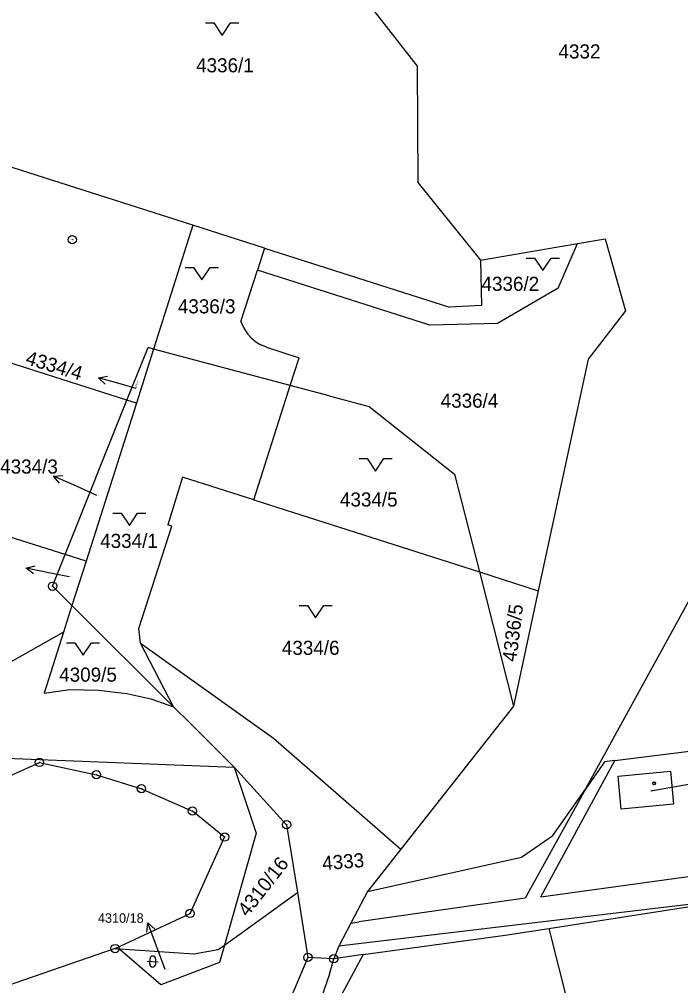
# Model space of a CAD drawing. Extents: x -593183 to -588034, y -1130415 to -1124994.
# Drawn here: x -589453.2 to -589373.5, y -1129101.8 to -1128985.4 of the extents above; entities that cross this region are included whole.
import ezdxf

# ---------------------------------------------------------------- set-up
doc = ezdxf.new("R2010")
doc.units = 0
for name, color, linetype in [('Vrstva 1', 7, 'Continuous'), ('Vrstva 16', 7, 'Continuous'), ('Vrstva 18', 7, 'Continuous'), ('Vrstva 19', 7, 'Continuous'), ('Vrstva 24', 7, 'Continuous'), ('Vrstva 25', 7, 'Continuous'), ('Vrstva 4', 7, 'Continuous')]:
    doc.layers.add(name, color=color, linetype=linetype)

msp = doc.modelspace()

# ---------------------------------------------------------------- linework, layer by layer
at = {"layer": 'Vrstva 1'}
for p, q in [((-589411.47, -1128983.09), (-589405.29, -1128990.99)), ((-589405.29, -1128990.99), (-589405.19, -1129005.02)), ((-589432.3, -1129010.18), (-589460.31, -1129001.24)), ((-589405.19, -1129005.02), (-589397.64, -1129014.37)), ((-589432.3, -1129010.18), (-589437.05, -1129025.1)), ((-589423.68, -1129012.93), (-589432.3, -1129010.18)), ((-589397.64, -1129014.37), (-589385.93, -1129012.39)), ((-589388.28, -1129017.77), (-589385.93, -1129012.39)), ((-589385.93, -1129012.39), (-589382.63, -1129011.83)), ((-589382.63, -1129011.83), (-589380.18, -1129020.48)), ((-589423.68, -1129012.93), (-589424.53, -1129015.6)), ((-589423.68, -1129012.93), (-589401.39, -1129020.04)), ((-589397.64, -1129014.37), (-589397.53, -1129019.84)), ((-589440.25, -1129031.26), (-589487.1, -1129016.31)), ((-589426.51, -1129021.8), (-589424.53, -1129015.6)), ((-589403.73, -1129022.23), (-589424.53, -1129015.6)), ((-589388.28, -1129017.77), (-589395.59, -1129022.01)), ((-589397.53, -1129019.84), (-589401.39, -1129020.04)), ((-589380.18, -1129020.48), (-589384.67, -1129026.31)), ((-589426.51, -1129021.8), (-589426.21, -1129022.5)), ((-589395.59, -1129022.01), (-589403.73, -1129022.23)), ((-589426.21, -1129022.5), (-589425.72, -1129023.26)), ((-589425.72, -1129023.26), (-589425.29, -1129023.74)), ((-589425.29, -1129023.74), (-589424.71, -1129024.22)), ((-589424.71, -1129024.22), (-589424.13, -1129024.58)), ((-589440.25, -1129031.26), (-589437.71, -1129024.92)), ((-589437.05, -1129025.1), (-589439.12, -1129031.62)), ((-589437.05, -1129025.1), (-589437.71, -1129024.92)), ((-589420.56, -1129029.48), (-589437.05, -1129025.1)), ((-589423.45, -1129024.88), (-589424.13, -1129024.58)), ((-589423.45, -1129024.88), (-589419.5, -1129026.14)), ((-589420.56, -1129029.48), (-589419.5, -1129026.14)), ((-589384.67, -1129026.31), (-589390.68, -1129054.23)), ((-589424.96, -1129043.29), (-589420.56, -1129029.48)), ((-589415.87, -1129030.73), (-589420.56, -1129029.48)), ((-589447.7, -1129049.88), (-589440.25, -1129031.26)), ((-589439.12, -1129031.62), (-589440.25, -1129031.26)), ((-589415.87, -1129030.73), (-589411.04, -1129032.01)), ((-589439.12, -1129031.62), (-589445.18, -1129050.68)), ((-589411.04, -1129032.01), (-589400.76, -1129040.19)), ((-589447.7, -1129049.88), (-589496.98, -1129034.17)), ((-589433.54, -1129040.55), (-589435.33, -1129046.28)), ((-589424.96, -1129043.29), (-589433.54, -1129040.55)), ((-589400.76, -1129040.19), (-589397.78, -1129051.96)), ((-589385, -1129078.15), (-589365.31, -1129042.25)), ((-589424.96, -1129043.29), (-589397.78, -1129051.96)), ((-589438.83, -1129058.78), (-589434.86, -1129046.43)), ((-589434.86, -1129046.43), (-589435.33, -1129046.28)), ((-589449.22, -1129053.69), (-589447.7, -1129049.88)), ((-589445.18, -1129050.68), (-589447.7, -1129049.88)), ((-589445.18, -1129050.68), (-589446.88, -1129056.02)), ((-589397.78, -1129051.96), (-589393.68, -1129068.16)), ((-589397.78, -1129051.96), (-589390.68, -1129054.23)), ((-589446.88, -1129056.02), (-589449.22, -1129053.69)), ((-589390.68, -1129054.23), (-589393.68, -1129068.16)), ((-589446.88, -1129056.02), (-589447.89, -1129059.21)), ((-589434.64, -1129068.21), (-589446.88, -1129056.02)), ((-589447.89, -1129059.21), (-589464.3, -1129068.45)), ((-589438.6, -1129060.54), (-589438.83, -1129058.78)), ((-589438.6, -1129060.54), (-589422.58, -1129071.98)), ((-589434.64, -1129068.21), (-589438.6, -1129060.54)), ((-589432.61, -1129070.23), (-589434.64, -1129068.21)), ((-589393.68, -1129068.16), (-589407.26, -1129085.39)), ((-589432.61, -1129070.23), (-589427.32, -1129075.49)), ((-589381.46, -1129074.7), (-589351.58, -1129070.93)), ((-589422.58, -1129071.98), (-589407.26, -1129085.39)), ((-589469.79, -1129073.84), (-589427.32, -1129075.49)), ((-589456.09, -1129077.32), (-589450.8, -1129074.92)), ((-589450.8, -1129074.92), (-589443.93, -1129076.4)), ((-589427.32, -1129075.49), (-589424.69, -1129083.46)), ((-589427.32, -1129075.49), (-589421.01, -1129082.43)), ((-589390.38, -1129091.12), (-589381.46, -1129074.7)), ((-589382.69, -1129074.87), (-589385, -1129078.15)), ((-589381.46, -1129074.7), (-589382.69, -1129074.87)), ((-589443.93, -1129076.4), (-589438.5, -1129078.09)), ((-589381.06, -1129076.57), (-589374.76, -1129075.98)), ((-589380.69, -1129080.56), (-589381.06, -1129076.57)), ((-589374.76, -1129075.98), (-589374.39, -1129079.95)), ((-589438.5, -1129078.09), (-589432.36, -1129080.78)), ((-589385, -1129078.15), (-589392.24, -1129091.28)), ((-589374.39, -1129079.95), (-589380.69, -1129080.56)), ((-589428.48, -1129083.92), (-589432.36, -1129080.78)), ((-589421.01, -1129082.43), (-589419.7, -1129090.6)), ((-589424.69, -1129083.46), (-589428.51, -1129096.95)), ((-589432.64, -1129093.12), (-589428.48, -1129083.92)), ((-589407.26, -1129085.39), (-589411.27, -1129090.48)), ((-589390.38, -1129091.12), (-589349.57, -1129085.49)), ((-589428.51, -1129096.95), (-589419.7, -1129090.6)), ((-589419.7, -1129090.6), (-589418.44, -1129098.42)), ((-589411.27, -1129090.48), (-589413.26, -1129094.28)), ((-589392.24, -1129091.28), (-589412.3, -1129094.14)), ((-589389.41, -1129094.93), (-589364.38, -1129091.06)), ((-589441.68, -1129097.35), (-589432.64, -1129093.12)), ((-589413.26, -1129094.28), (-589414.72, -1129097.07)), ((-589413.26, -1129094.28), (-589412.3, -1129094.14)), ((-589394.65, -1129095.74), (-589389.41, -1129094.93)), ((-589389.41, -1129094.93), (-589385.78, -1129109.35)), ((-589411.8, -1129098.06), (-589394.65, -1129095.74)), ((-589441.68, -1129097.35), (-589471.73, -1129107.73)), ((-589441.06, -1129097.49), (-589441.68, -1129097.35)), ((-589441.68, -1129097.35), (-589432.2, -1129097.99)), ((-589436.18, -1129101.72), (-589441.06, -1129097.49)), ((-589432.2, -1129097.99), (-589429.24, -1129097.48)), ((-589429.24, -1129097.48), (-589428.51, -1129096.95)), ((-589428.51, -1129096.95), (-589429.1, -1129099.05)), ((-589414.72, -1129097.07), (-589415.33, -1129098.59)), ((-589418.44, -1129098.42), (-589424.98, -1129113.86)), ((-589411.8, -1129098.06), (-589419.59, -1129112.59)), ((-589415.33, -1129098.59), (-589418.44, -1129098.42)), ((-589415.84, -1129100.43), (-589415.33, -1129098.59)), ((-589429.1, -1129099.05), (-589436.18, -1129101.72)), ((-589415.84, -1129100.43), (-589420.4, -1129113.51))]:
    msp.add_line(p, q, dxfattribs=at)
msp.add_lwpolyline([(-589447.89, -1129059.21), (-589450.23, -1129066.58), (-589447.15, -1129066.13), (-589443.66, -1129066.22), (-589440.28, -1129066.6), (-589437.37, -1129067.25), (-589434.64, -1129068.21)], dxfattribs=at)
at = {"layer": 'Vrstva 16'}
for p, q in [((-589439.15, -1129029.84), (-589440.8, -1129029.38)), ((-589443.88, -1129042.76), (-589446.35, -1129041.64)), ((-589447.2, -1129052.57), (-589449.47, -1129052.1)), ((-589377.13, -1129078.36), (-589374.84, -1129077.96)), ((-589435.64, -1129099.86), (-589436.68, -1129097.06))]:
    msp.add_line(p, q, dxfattribs=at)
at = {"layer": 'Vrstva 24'}
for centre, radius in [((-589446.83, -1129011.92), 0.5), ((-589446.83, -1129011.92), 0.0327), ((-589449.22, -1129053.69), 0.5), ((-589449.22, -1129053.69), 0.0327), ((-589450.8, -1129074.92), 0.5), ((-589450.8, -1129074.92), 0.0327), ((-589443.93, -1129076.4), 0.5), ((-589443.93, -1129076.4), 0.0327), ((-589438.5, -1129078.09), 0.5), ((-589438.5, -1129078.09), 0.0327), ((-589432.36, -1129080.78), 0.5), ((-589432.36, -1129080.78), 0.0327), ((-589421.01, -1129082.43), 0.5), ((-589421.01, -1129082.43), 0.0327), ((-589428.48, -1129083.92), 0.5), ((-589428.48, -1129083.92), 0.0327), ((-589432.64, -1129093.12), 0.5), ((-589432.64, -1129093.12), 0.0327), ((-589441.68, -1129097.35), 0.5), ((-589441.68, -1129097.35), 0.0327), ((-589418.44, -1129098.42), 0.5), ((-589418.44, -1129098.42), 0.0327), ((-589415.33, -1129098.59), 0.5), ((-589415.33, -1129098.59), 0.0327)]:
    msp.add_circle(centre, radius, dxfattribs=at)
at = {"layer": 'Vrstva 25'}
for p, q in [((-589440.8, -1129029.38), (-589443.69, -1129028.57)), ((-589446.35, -1129041.64), (-589449.09, -1129040.41)), ((-589449.47, -1129052.1), (-589452.41, -1129051.5)), ((-589374.84, -1129077.96), (-589371.89, -1129077.44)), ((-589436.68, -1129097.06), (-589437.72, -1129094.25)), ((-589437.81, -1129098.89), (-589436.47, -1129098.95)), ((-589437.49, -1129099.24), (-589437.47, -1129098.57)), ((-589436.8, -1129098.6), (-589436.82, -1129099.27))]:
    msp.add_line(p, q, dxfattribs=at)
for points in [[(-589430.78, -1128985.8), (-589429.78, -1128985.8), (-589428.78, -1128987.3), (-589427.78, -1128985.8), (-589426.78, -1128985.8)], [(-589392.12, -1129014.15), (-589391.12, -1129014.15), (-589390.12, -1129015.65), (-589389.12, -1129014.15), (-589388.12, -1129014.15)], [(-589433.22, -1129015.26), (-589432.22, -1129015.26), (-589431.22, -1129016.76), (-589430.22, -1129015.26), (-589429.22, -1129015.26)], [(-589442.86, -1129029.32), (-589443.69, -1129028.57), (-589442.59, -1129028.36)], [(-589412.28, -1129038.3), (-589411.28, -1129038.3), (-589410.28, -1129039.8), (-589409.28, -1129038.3), (-589408.28, -1129038.3)], [(-589448.38, -1129041.28), (-589449.09, -1129040.41), (-589447.97, -1129040.36)], [(-589441.96, -1129044.88), (-589440.96, -1129044.88), (-589439.96, -1129046.38), (-589438.96, -1129044.88), (-589437.96, -1129044.88)], [(-589451.53, -1129052.19), (-589452.41, -1129051.5), (-589451.33, -1129051.21)], [(-589419.51, -1129056), (-589418.51, -1129056), (-589417.51, -1129057.5), (-589416.51, -1129056), (-589415.51, -1129056)], [(-589447.54, -1129060.5), (-589446.54, -1129060.5), (-589445.54, -1129062), (-589444.54, -1129060.5), (-589443.54, -1129060.5)], [(-589437.84, -1129095.36), (-589437.72, -1129094.25), (-589436.91, -1129095.01)]]:
    msp.add_lwpolyline(points, dxfattribs=at)
for radius in [0.175, 0.15]:
    msp.add_circle((-589376.71, -1129077.44), radius, dxfattribs=at)
for centre, start, end in [((-589437.13, -1129098.59), 87.7667, 177.7667), ((-589437.13, -1129098.59), 357.7667, 87.7667), ((-589437.16, -1129099.26), 177.7666, 267.7667), ((-589437.16, -1129099.26), 267.7667, 357.7667)]:
    msp.add_arc(centre, 0.335, start, end, dxfattribs=at)
at = {"layer": 'Vrstva 4'}
for p, q in [((-589388.92, -1129083.71), (-589385, -1129078.15)), ((-589392.71, -1129086.34), (-589388.92, -1129083.71)), ((-589411.27, -1129090.48), (-589392.71, -1129086.34)), ((-589364.38, -1129091.06), (-589414.72, -1129097.07)), ((-589411.8, -1129098.06), (-589415.33, -1129098.59))]:
    msp.add_line(p, q, dxfattribs=at)

# ---------------------------------------------------------------- texts
at = {"layer": 'Vrstva 16'}
msp.add_text('4334/4', height=1.7, rotation=343.208, dxfattribs=at).set_placement((-589452.58, -1129026.89))
for s, height, p in [('4334/3', 1.7, (-589455.53, -1129040.11)), ('4310/18', 1.14, (-589443.75, -1129094.25))]:
    msp.add_text(s, height=height, dxfattribs=at).set_placement(p)
at = {"layer": 'Vrstva 18'}
for s, height, p in [('4332', 1.7, (-589388.24, -1128990.08)), ('4336/1', 1.7, (-589431.92, -1128991.75)), ('4336/2', 1.7, (-589397.52, -1129018.09)), ('4336/3', 1.7, (-589434.12, -1129020.8)), ('4336/4', 1.7, (-589402.44, -1129032.17)), ('4334/3', 0.1, (-589444.11, -1129042.76)), ('4334/5', 1.7, (-589414.58, -1129044.08)), ('4334/1', 1.7, (-589443.48, -1129049.07)), ('4334/2', 0.1, (-589447.43, -1129052.57)), ('4334/6', 1.7, (-589421.58, -1129061.96)), ('4309/5', 1.7, (-589448.42, -1129065.19)), ('4310/18', 0.1, (-589435.64, -1129099.86))]:
    msp.add_text(s, height=height, dxfattribs=at).set_placement(p)
for s, height, rotation, p in [('4334/4', 0.2, 67.2971, (-589439.15, -1129029.84)), ('4336/5', 1.7, 83.059, (-589393.33, -1129062.86)), ('4333', 1.7, 4.5272, (-589416.65, -1129087.92)), ('4310/16', 1.7, 51.9646, (-589425.72, -1129093.62))]:
    msp.add_text(s, height=height, rotation=rotation, dxfattribs=at).set_placement(p)
at = {"layer": 'Vrstva 19'}
msp.add_text('4331/5', height=0.1, dxfattribs=at).set_placement((-589377.13, -1129078.36))

doc.saveas('drawing.dxf')
